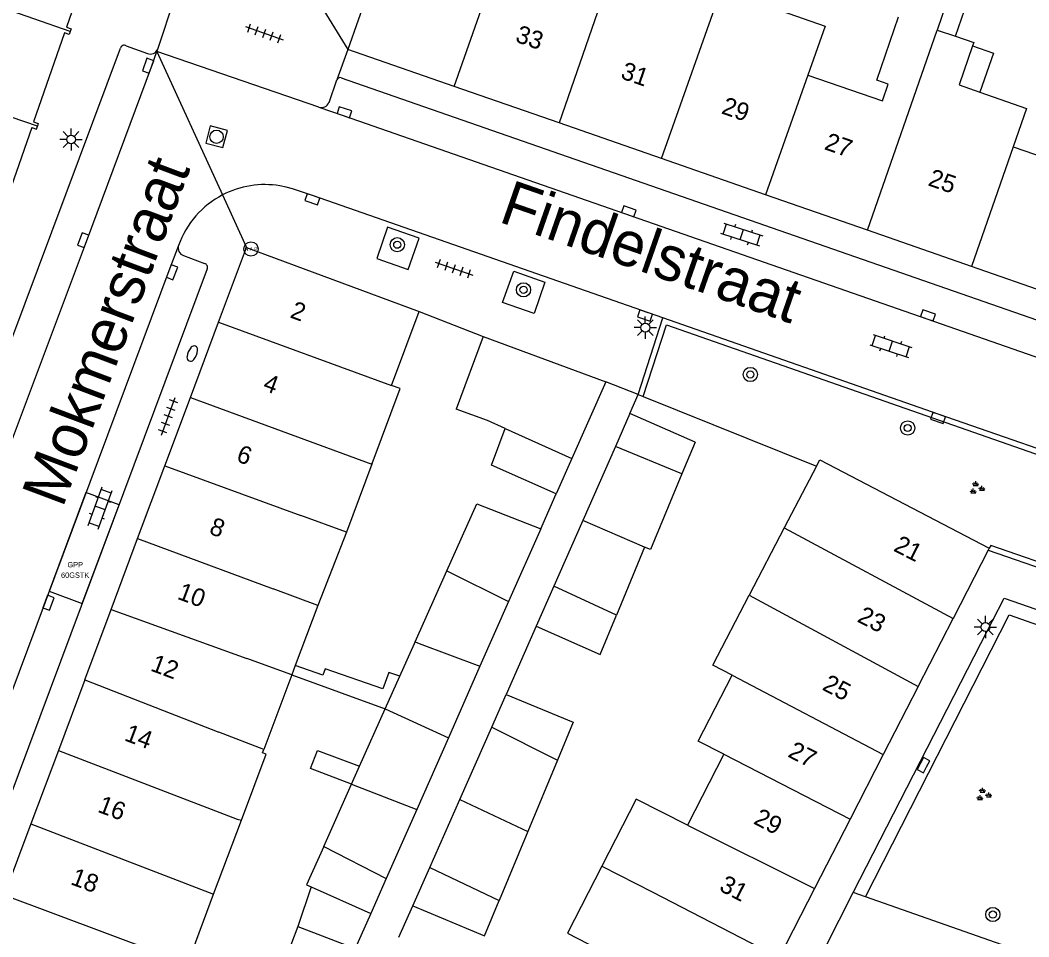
# Model space of a CAD drawing. Extents: x 131000 to 133014, y 396499 to 399001.
# Drawn here: x 131629.5 to 131686.2, y 397983.5 to 398035 of the extents above; entities that cross this region are included whole.
import ezdxf

# ---------------------------------------------------------------- set-up
doc = ezdxf.new("R2010")
doc.units = 0
for name, color, linetype in [('bp-anno-kenteken', 7, 'Continuous'), ('bp-grn-parkeervak', 7, 'Continuous'), ('gg-afsc-erfafscheiding', 7, 'Continuous'), ('gg-afsc-muur', 7, 'Continuous'), ('gg-anno-huisnummerreeks BGT', 7, 'Continuous'), ('gg-anno-openbare ruimte label', 7, 'Continuous'), ('gg-bbg-bijgebouw', 7, 'Continuous'), ('gg-bbg-gedigitaliseerde bebouwing', 7, 'Continuous'), ('gg-bbg-gedigitaliseerde bijgebouw', 7, 'Continuous'), ('gg-bbg-hoofdgebouw', 7, 'Continuous'), ('gg-bbg-luifel en loopbrug', 7, 'Continuous'), ('gg-bbg-tussenscheiding', 7, 'Continuous'), ('gg-knt-verharding', 7, 'Continuous'), ('gg-knt-verharding nz', 7, 'Continuous'), ('gt-grn-groengrens', 7, 'Continuous'), ('gt-grn-vlakafsluiter', 7, 'Continuous'), ('gt-grn-weggrens', 7, 'Continuous'), ('gt-symb-boom', 7, 'Continuous'), ('gt-symb-brandkraan', 7, 'Continuous'), ('gt-symb-groenvak', 7, 'Continuous'), ('gt-symb-hoogtemerk', 7, 'Continuous'), ('gt-symb-klinker verharding', 7, 'Continuous'), ('gt-symb-kolk', 7, 'Continuous'), ('gt-symb-lichtmast', 7, 'Continuous'), ('gt-symb-rioolschacht', 7, 'Continuous'), ('gt-symb-tegel verharding', 7, 'Continuous'), ('kenmerkpunt gehandicapten parkeerplaats', 7, 'Continuous')]:
    doc.layers.add(name, color=color, linetype=linetype)

# ---------------------------------------------------------------- blocks, each defined once
blk = doc.blocks.new('gt0-KOLK')
at = {"layer": 'gt-symb-kolk'}
blk.add_lwpolyline([(0, 0), (0.375, 0), (0.375, 0.4), (-0.375, 0.4), (-0.375, 0), (0, 0)], dxfattribs=at)
blk = doc.blocks.new('gt0-RS')
at = {"layer": 'gt-symb-rioolschacht'}
blk.add_lwpolyline([(-0.5, -0.5), (0.5, -0.5), (0.5, 0.5), (-0.5, 0.5)], close=True, dxfattribs=at)
blk.add_circle((0, 0), 0.375, dxfattribs=at)
blk = doc.blocks.new('gt0-TEG1')
at = {"layer": 'gt-symb-tegel verharding'}
for p, q in [((-1.125, 0), (1.125, 0)), ((-0.9, -0.25), (-0.9, 0.25)), ((-0.45, -0.25), (-0.45, 0.25)), ((0, -0.25), (0, 0.25)), ((0.45, -0.25), (0.45, 0.25)), ((0.9, -0.25), (0.9, 0.25))]:
    blk.add_line(p, q, dxfattribs=at)
blk = doc.blocks.new('gt0-BOOM')
at = {"layer": 'gt-symb-boom'}
for radius in [0.4, 0.2]:
    blk.add_circle((0, 0), radius, dxfattribs=at)
blk = doc.blocks.new('gt0-KL1')
at = {"layer": 'gt-symb-klinker verharding'}
for p, q in [((-1.15, 0.3), (1.15, 0.3)), ((-1, -0.3), (-1, 0.3)), ((-0.5, 0.3), (-0.5, 0.45)), ((0, -0.3), (0, 0.3)), ((0.5, 0.3), (0.5, 0.45)), ((1, -0.3), (1, 0.3)), ((-1.15, -0.3), (1.15, -0.3)), ((-0.5, -0.45), (-0.5, -0.3)), ((0.5, -0.45), (0.5, -0.3))]:
    blk.add_line(p, q, dxfattribs=at)
blk = doc.blocks.new('gt0-BR')
at = {"layer": 'gt-symb-brandkraan'}
for centre, radius, start, end in [((-0.244, 0), 0.206, 107.5669, 252.4331), ((0.599, -2.664), 3, 106.892, 107.5669), ((0, -0.691), 0.938, 73.108, 106.892), ((-0.599, -2.664), 3, 72.4331, 73.108), ((0.244, 0), 0.206, 287.567, 72.4331), ((0.599, 2.664), 3, 252.4331, 253.108), ((0, 0.691), 0.938, 253.108, 286.8921), ((-0.599, 2.664), 3, 286.8921, 287.567)]:
    blk.add_arc(centre, radius, start, end, dxfattribs=at)
blk = doc.blocks.new('gt0-HMERK')
at = {"layer": 'gt-symb-hoogtemerk'}
blk.add_circle((0, 0), 0.4, dxfattribs=at)
blk.add_text('N.A.P', height=0.2, dxfattribs=at).set_placement((-0.354, -0.1))
blk = doc.blocks.new('gt0-LMAST')
at = {"layer": 'gt-symb-lichtmast'}
for p, q in [((-0.005, 0.246), (-0.005, 0.621)), ((-0.182, 0.173), (-0.447, 0.438)), ((0.172, 0.173), (0.437, 0.438)), ((-0.255, -0.004), (-0.63, -0.004)), ((-0.182, -0.181), (-0.447, -0.446)), ((-0.005, -0.254), (-0.005, -0.629)), ((0.437, -0.446), (0.172, -0.181)), ((0.245, -0.004), (0.62, -0.004))]:
    blk.add_line(p, q, dxfattribs=at)
blk.add_circle((-0.005, -0.004), 0.25, dxfattribs=at)
blk = doc.blocks.new('gt0-GRVAK')
at = {"layer": 'gt-symb-groenvak'}
for p, q in [((-0.11, 0.189), (-0.228, 0.24)), ((-0.182, 0.153), (0.088, 0.153)), ((-0.091, 0.211), (-0.156, 0.322)), ((-0.047, 0.214), (-0.047, 0.393)), ((-0.004, 0.211), (0.061, 0.322)), ((0.015, 0.189), (0.133, 0.24)), ((0.262, -0.052), (0.197, 0.059)), ((0.305, -0.049), (0.305, 0.13)), ((0.349, -0.052), (0.414, 0.059)), ((-0.245, -0.228), (-0.363, -0.177)), ((-0.318, -0.264), (-0.047, -0.264)), ((-0.226, -0.206), (-0.291, -0.095)), ((-0.183, -0.203), (-0.183, -0.024)), ((-0.139, -0.206), (-0.074, -0.095)), ((-0.12, -0.228), (-0.002, -0.177)), ((0.243, -0.074), (0.125, -0.023)), ((0.17, -0.11), (0.441, -0.11)), ((0.368, -0.074), (0.486, -0.023))]:
    blk.add_line(p, q, dxfattribs=at)

msp = doc.modelspace()

# ---------------------------------------------------------------- linework, layer by layer
at = {"layer": 'bp-grn-parkeervak'}
msp.add_lwpolyline([(131635.059, 398007.795), (131633.199, 398008.491), (131631.126, 398002.948), (131632.986, 398002.252), (131635.059, 398007.795)], dxfattribs=at)
at = {"layer": 'gg-afsc-erfafscheiding'}
msp.add_line((131650.784, 397983.484), (131651.565, 397985.249), dxfattribs=at)
at = {"layer": 'gg-afsc-muur'}
for p, q in [((131651.92, 398018.65), (131655.515, 398017.244)), ((131663.777, 398012.918), (131664.241, 398014.001)), ((131664.241, 398014.001), (131664.52, 398013.889)), ((131664.52, 398013.889), (131674.268, 398009.96)), ((131658.757, 398006.45), (131659.627, 398008.411)), ((131658.5, 398000.967), (131656.825, 397997.132))]:
    msp.add_line(p, q, dxfattribs=at)
at = {"layer": 'gg-bbg-bijgebouw'}
for p, q in [((131655.515, 398017.244), (131662.419, 398014.695)), ((131662.419, 398014.695), (131660.512, 398010.404)), ((131663.777, 398012.918), (131662.963, 398011.076)), ((131667.445, 398011.318), (131663.777, 398012.918)), ((131662.963, 398011.076), (131661.126, 398006.914)), ((131660.512, 398010.404), (131659.627, 398008.411)), ((131661.126, 398006.914), (131659.495, 398003.22)), ((131659.495, 398003.22), (131658.5, 398000.967))]:
    msp.add_line(p, q, dxfattribs=at)
at = {"layer": 'gg-bbg-gedigitaliseerde bebouwing'}
for p, q in [((131681.552, 398035.942), (131681.042, 398034.478)), ((131681.042, 398034.478), (131682.072, 398034.124)), ((131650.373, 398014.504), (131651.92, 398018.65)), ((131649.269, 398010.074), (131647.839, 398006.264)), ((131649.285, 398010.118), (131649.269, 398010.074)), ((131674.268, 398009.96), (131672.445, 398006.491)), ((131647.839, 398006.264), (131646.226, 398002.126)), ((131672.445, 398006.491), (131670.475, 398002.708)), ((131646.226, 398002.126), (131644.966, 397998.768)), ((131644.966, 397998.768), (131644.769, 397998.243)), ((131644.769, 397998.243), (131643.188, 397994.031)), ((131641.933, 397990.074), (131643.323, 397993.783)), ((131669.054, 397993.777), (131667.005, 397989.793)), ((131640.374, 397985.915), (131641.933, 397990.074)), ((131638.942, 397982.094), (131640.374, 397985.915))]:
    msp.add_line(p, q, dxfattribs=at)
for points in [[(131671.037, 398035.983), (131674.747, 398034.691), (131673.772, 398031.945)], [(131673.772, 398031.945), (131677.973, 398030.499), (131678.293, 398031.428), (131677.643, 398031.652), (131678.873, 398035.224)], [(131682.072, 398034.124), (131683.094, 398033.772), (131683.031, 398033.59)], [(131683.031, 398033.59), (131682.28, 398031.405), (131683.449, 398030.99)], [(131683.449, 398030.99), (131686.068, 398030.061), (131685.305, 398027.912)], [(131685.305, 398027.912), (131689.511, 398026.465), (131689.863, 398027.487), (131689.237, 398027.702), (131690.444, 398031.21), (131692.586, 398030.473)], [(131649.285, 398010.118), (131650.854, 398014.328), (131650.373, 398014.504)], [(131669.519, 397998.221), (131668.43, 397998.78), (131670.475, 398002.708)], [(131669.054, 397993.777), (131667.617, 397994.515), (131669.519, 397998.221)], [(131643.323, 397993.783), (131643.124, 397993.858), (131643.188, 397994.031)], [(131667.005, 397989.793), (131664.125, 397991.241), (131662.198, 397987.487)], [(131662.198, 397987.487), (131660.259, 397983.71), (131663.123, 397982.241)]]:
    msp.add_lwpolyline(points, dxfattribs=at)
at = {"layer": 'gg-bbg-gedigitaliseerde bijgebouw'}
for p, q in [((131655.515, 398017.244), (131654.011, 398013.172)), ((131667.445, 398011.318), (131666.7, 398009.525)), ((131658.757, 398006.45), (131656.949, 398002.363)), ((131664.6, 398005.411), (131663.013, 398001.588)), ((131651.697, 398000.089), (131653.476, 398004.074)), ((131656.949, 398002.363), (131655.345, 397998.73)), ((131650.836, 397998.16), (131651.657, 398000)), ((131651.657, 398000), (131651.697, 398000.089)), ((131655.345, 397998.73), (131653.568, 397994.703)), ((131650.015, 397996.32), (131650.836, 397998.16)), ((131656.012, 397995.295), (131656.825, 397997.132)), ((131648.578, 397993.101), (131650.015, 397996.32)), ((131654.213, 397991.232), (131656.012, 397995.295)), ((131653.568, 397994.703), (131651.788, 397990.67)), ((131648.131, 397992.099), (131648.578, 397993.101)), ((131659.704, 397993.447), (131658.039, 397989.438)), ((131646.566, 397988.592), (131648.131, 397992.099)), ((131652.52, 397987.408), (131654.213, 397991.232)), ((131651.788, 397990.67), (131650.079, 397986.798)), ((131658.039, 397989.438), (131656.428, 397985.556)), ((131651.565, 397985.249), (131652.52, 397987.408)), ((131650.079, 397986.798), (131649.208, 397984.825)), ((131645.858, 397986.32), (131649.208, 397984.825)), ((131645.108, 397984.096), (131643.599, 397980.167)), ((131645.108, 397984.096), (131648.339, 397982.855))]:
    msp.add_line(p, q, dxfattribs=at)
for points in [[(131656.753, 398012.088), (131655.772, 398012.528), (131654.011, 398013.172)], [(131659.627, 398008.411), (131655.992, 398010.026), (131656.753, 398012.088)], [(131666.7, 398009.525), (131664.933, 398005.273), (131664.6, 398005.411)], [(131653.476, 398004.074), (131655.159, 398007.843), (131658.757, 398006.45)], [(131658.5, 398000.967), (131662.108, 397999.374), (131663.013, 398001.588)], [(131656.825, 397997.132), (131660.586, 397995.57), (131659.704, 397993.447)], [(131646.566, 397988.592), (131645.603, 397986.434), (131645.858, 397986.32)], [(131651.565, 397985.249), (131655.604, 397983.571), (131656.428, 397985.556)]]:
    msp.add_lwpolyline(points, dxfattribs=at)
at = {"layer": 'gg-bbg-hoofdgebouw'}
for p, q in [((131653.901, 398031.307), (131647.92, 398033.39)), ((131659.79, 398029.257), (131653.901, 398031.307)), ((131665.541, 398027.254), (131659.79, 398029.257)), ((131671.385, 398025.219), (131665.541, 398027.254)), ((131677.119, 398023.222), (131671.385, 398025.219)), ((131682.97, 398021.185), (131677.119, 398023.222)), ((131640.657, 398018.059), (131642.23, 398022.26)), ((131642.23, 398022.26), (131651.92, 398018.65)), ((131688.677, 398019.198), (131682.97, 398021.185)), ((131639.073, 398013.827), (131640.657, 398018.059)), ((131637.636, 398009.987), (131639.073, 398013.827)), ((131636.104, 398005.896), (131637.636, 398009.987)), ((131674.268, 398009.96), (131674.448, 398010.316)), ((131674.448, 398010.316), (131683.97, 398005.36)), ((131634.608, 398001.9), (131636.104, 398005.896)), ((131683.911, 398005.246), (131681.943, 398001.411)), ((131683.97, 398005.36), (131683.911, 398005.246)), ((131633.133, 397997.959), (131634.608, 398001.9)), ((131679.98, 397997.585), (131681.943, 398001.411)), ((131633.133, 397997.959), (131631.648, 397993.991)), ((131679.98, 397997.585), (131678.012, 397993.752)), ((131631.648, 397993.991), (131630.102, 397989.862)), ((131678.012, 397993.752), (131676.155, 397990.132)), ((131676.155, 397990.132), (131674.147, 397986.219)), ((131630.102, 397989.862), (131628.603, 397985.855)), ((131674.147, 397986.219), (131672.165, 397982.358))]:
    msp.add_line(p, q, dxfattribs=at)
for points in [[(131651.179, 398042.706), (131649.442, 398037.741), (131649.291, 398037.794), (131648.928, 398036.756), (131649.079, 398036.703), (131647.92, 398033.39)], [(131634.244, 398039.933), (131634.116, 398039.565), (131633.851, 398039.657), (131632.108, 398034.642), (131632.372, 398034.549), (131632.316, 398034.387)], [(131632.316, 398034.387), (131632.259, 398034.224), (131631.995, 398034.317), (131630.257, 398029.317), (131630.521, 398029.225), (131630.467, 398029.067)], [(131630.147, 398029.001), (131628.408, 398023.996), (131628.672, 398023.904)], [(131630.147, 398029.001), (131630.412, 398028.909), (131630.467, 398029.067)]]:
    msp.add_lwpolyline(points, dxfattribs=at)
at = {"layer": 'gg-bbg-luifel en loopbrug'}
for p, q in [((131644.769, 397998.243), (131650.015, 397996.32)), ((131645.858, 397986.32), (131645.108, 397984.096)), ((131649.208, 397984.825), (131648.339, 397982.855))]:
    msp.add_line(p, q, dxfattribs=at)
for points in [[(131682.072, 398034.124), (131682.58, 398035.584), (131681.552, 398035.942)], [(131683.031, 398033.59), (131684.211, 398033.179), (131683.449, 398030.99)], [(131650.836, 397998.16), (131650.215, 397998.376), (131649.89, 397997.443), (131646.641, 397998.575), (131646.52, 397998.227), (131644.966, 397998.768)], [(131648.131, 397992.099), (131645.827, 397992.964), (131646.212, 397993.989), (131648.578, 397993.101)]]:
    msp.add_lwpolyline(points, dxfattribs=at)
at = {"layer": 'gg-bbg-tussenscheiding'}
for p, q in [((131653.901, 398031.307), (131657.808, 398042.509)), ((131665.541, 398027.254), (131669.5, 398038.444)), ((131632.316, 398034.387), (131622.615, 398037.781)), ((131662.127, 398035.972), (131659.79, 398029.257)), ((131677.119, 398023.222), (131681.042, 398034.478)), ((131630.467, 398029.067), (131620.759, 398032.445)), ((131673.772, 398031.945), (131671.385, 398025.219)), ((131685.305, 398027.912), (131682.97, 398021.185)), ((131640.657, 398018.059), (131650.373, 398014.504)), ((131639.073, 398013.827), (131649.269, 398010.074)), ((131656.753, 398012.088), (131660.512, 398010.404)), ((131666.7, 398009.525), (131662.963, 398011.076)), ((131637.636, 398009.987), (131645.279, 398007.199)), ((131647.839, 398006.264), (131645.279, 398007.199)), ((131664.6, 398005.411), (131661.126, 398006.914)), ((131672.445, 398006.491), (131681.943, 398001.411)), ((131636.104, 398005.896), (131643.716, 398003.061)), ((131653.476, 398004.074), (131656.949, 398002.363)), ((131663.013, 398001.588), (131659.495, 398003.22)), ((131646.226, 398002.126), (131643.716, 398003.061)), ((131670.475, 398002.708), (131679.98, 397997.585)), ((131634.608, 398001.9), (131642.24, 397999.153)), ((131651.697, 398000.089), (131651.935, 398000)), ((131651.935, 398000), (131655.345, 397998.73)), ((131644.769, 397998.243), (131642.24, 397999.153)), ((131669.519, 397998.221), (131678.012, 397993.752)), ((131633.133, 397997.959), (131640.676, 397995.012)), ((131650.015, 397996.32), (131653.568, 397994.703)), ((131656.012, 397995.295), (131659.704, 397993.447)), ((131643.188, 397994.031), (131640.676, 397995.012)), ((131669.054, 397993.777), (131676.155, 397990.132)), ((131648.131, 397992.099), (131651.788, 397990.67)), ((131654.213, 397991.232), (131658.039, 397989.438)), ((131630.102, 397989.862), (131640.374, 397985.915)), ((131667.005, 397989.793), (131674.147, 397986.219)), ((131646.566, 397988.592), (131650.079, 397986.798)), ((131652.52, 397987.408), (131656.428, 397985.556)), ((131662.198, 397987.487), (131665.063, 397986.016)), ((131665.063, 397986.016), (131672.165, 397982.358))]:
    msp.add_line(p, q, dxfattribs=at)
for points in [[(131631.648, 397993.991), (131641.7, 397990.121), (131641.933, 397990.074)], [(131638.942, 397982.094), (131638.218, 397982.393), (131637.157, 397982.658), (131628.603, 397985.855)]]:
    msp.add_lwpolyline(points, dxfattribs=at)
at = {"layer": 'gg-knt-verharding'}
for p, q in [((131637.229, 398033.398), (131639.115, 398039.053)), ((131617.617, 397986.62), (131635.134, 398033.455)), ((131635.459, 398033.597), (131636.649, 398033.166)), ((131646.281, 398030.138), (131637.182, 398033.267)), ((131646.859, 398030.407), (131647.301, 398031.672)), ((131647.547, 398031.795), (131690.973, 398016.682)), ((131638.686, 398021.802), (131639.864, 398021.359)), ((131640.016, 398021.051), (131625.988, 397983.54)), ((131664.241, 398014.001), (131665.63, 398018.302)), ((131683.911, 398005.246), (131688.693, 398003.585)), ((131676.324, 397986.006), (131683.5, 398000)), ((131677.014, 397985.764), (131676.324, 397986.006)), ((131689.849, 397981.259), (131677.014, 397985.764))]:
    msp.add_line(p, q, dxfattribs=at)
for points in [[(131665.63, 398018.302), (131645.986, 398025.152), (131644.799, 398025.549), (131644.454, 398025.645), (131644.102, 398025.717)], [(131649.546, 398021.642), (131651.31, 398021.026), (131651.927, 398022.783), (131650.15, 398023.402), (131649.546, 398021.642)], [(131657.249, 398020.918), (131658.992, 398020.313), (131658.391, 398018.553), (131656.612, 398019.161), (131657.249, 398020.918)], [(131690.767, 398009.525), (131681.156, 398012.866), (131665.63, 398018.302)], [(131683.5, 398000), (131684.802, 398002.538), (131687.887, 398001.484)]]:
    msp.add_lwpolyline(points, dxfattribs=at)
for centre, radius, start, end in [((131635.357, 398033.389), 0.232, 63.8313, 163.372), ((131636.829, 398033.556), 0.43, 245.166, 338.4368), ((131647.497, 398031.587), 0.214, 76.5382, 156.5919), ((131646.42, 398030.594), 0.477, 253.0322, 336.8821), ((131643.249, 398020.639), 5.15, 80.4703, 117.433), ((131643.25, 398020.64), 5.148, 117.4455, 160.3316), ((131638.82, 398022.225), 0.443, 160.4625, 252.4266), ((131639.798, 398021.135), 0.234, 339.0015, 73.5318)]:
    msp.add_arc(centre, radius, start, end, dxfattribs=at)
at = {"layer": 'gg-knt-verharding nz'}
msp.add_line((131637.182, 398033.267), (131637.229, 398033.398), dxfattribs=at)
for points in [[(131619.235, 397985.266), (131619.777, 397986.764), (131633.22, 398022.596), (131636.873, 398032.403), (131637.182, 398033.267)], [(131646.281, 398030.138), (131647.664, 398029.67), (131680.464, 398018.248), (131690.934, 398014.588)], [(131638.402, 398022.373), (131637.851, 398020.935), (131624.452, 397985.096), (131623.872, 397983.596)]]:
    msp.add_lwpolyline(points, dxfattribs=at)
at = {"layer": 'gt-grn-groengrens'}
for points in [[(131664.52, 398013.889), (131665.821, 398017.917), (131690.377, 398009.32), (131688.508, 398003.967), (131684.05, 398005.515), (131683.97, 398005.36)], [(131677.014, 397985.764), (131685.082, 398001.601), (131693.711, 397998.576), (131689.849, 397981.259)]]:
    msp.add_lwpolyline(points, dxfattribs=at)
at = {"layer": 'gt-grn-vlakafsluiter'}
msp.add_line((131647.92, 398033.39), (131647.301, 398031.672), dxfattribs=at)
at = {"layer": 'gt-grn-weggrens'}
for p, q in [((131645.882, 398036.702), (131647.92, 398033.39)), ((131637.182, 398033.267), (131640.877, 398025.209)), ((131640.877, 398025.209), (131642.23, 398022.26)), ((131664.241, 398014.001), (131662.419, 398014.695)), ((131674.743, 397982.89), (131676.324, 397986.006))]:
    msp.add_line(p, q, dxfattribs=at)

# ---------------------------------------------------------------- block references
at = {"layer": 'gt-symb-boom'}
for p in [(131650.696, 398022.409), (131657.794, 398019.876), (131670.542, 398015.119), (131679.385, 398012.109), (131684.172, 397984.765)]:
    msp.add_blockref('gt0-BOOM', p, dxfattribs=at)
at = {"layer": 'gt-symb-brandkraan', "rotation": 67.53882429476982}
msp.add_blockref('gt0-BR', (131639.175, 398016.292), dxfattribs=at)
at = {"layer": 'gt-symb-groenvak'}
for p in [(131683.256, 398008.724), (131683.636, 397991.496)]:
    msp.add_blockref('gt0-GRVAK', p, dxfattribs=at)
at = {"layer": 'gt-symb-hoogtemerk'}
msp.add_blockref('gt0-HMERK', (131642.474, 398022.169), dxfattribs=at)
at = {"layer": 'gt-symb-klinker verharding'}
for p, rotation in [((131670.055, 398022.983), -18.126812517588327), ((131678.436, 398016.714), -18.12681252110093), ((131633.995, 398007.614), 69.75249849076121)]:
    msp.add_blockref('gt0-KL1', p, dxfattribs=dict(at, rotation=rotation))
at = {"layer": 'gt-symb-kolk'}
for p, rotation in [((131636.873, 398032.403), 69.57138285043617), ((131647.664, 398029.67), -18.67058340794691), ((131645.986, 398025.152), 160.73158503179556), ((131663.645, 398024.102), -19.21431186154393), ((131633.22, 398022.596), 69.44395478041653), ((131637.851, 398020.935), -110.97171056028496), ((131664.682, 398018.622), 161.32941659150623), ((131680.464, 398018.248), -19.21431186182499), ((131681.156, 398012.866), 160.85862620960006), ((131630.904, 398002.361), -110.48229688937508), ((131680.45, 397993.069), 62.87123394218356)]:
    msp.add_blockref('gt0-KOLK', p, dxfattribs=dict(at, rotation=rotation))
at = {"layer": 'gt-symb-lichtmast'}
for p in [(131632.369, 398028.327), (131664.641, 398017.756), (131683.761, 398000.929)]:
    msp.add_blockref('gt0-LMAST', p, dxfattribs=at)
at = {"layer": 'gt-symb-rioolschacht', "rotation": 75.57446821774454}
msp.add_blockref('gt0-RS', (131640.538, 398028.478), dxfattribs=at)
at = {"layer": 'gt-symb-tegel verharding'}
for p, rotation in [((131643.22, 398034.298), -19.50357322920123), ((131653.888, 398021.069), -18.851835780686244), ((131637.823, 398012.762), 70.11483488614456)]:
    msp.add_blockref('gt0-TEG1', p, dxfattribs=dict(at, rotation=rotation))

# ---------------------------------------------------------------- texts
at = {"layer": 'bp-anno-kenteken'}
msp.add_text('60GSTK', height=0.3, dxfattribs=at).set_placement((131631.797, 398003.688))
at = {"layer": 'gg-anno-huisnummerreeks BGT'}
for s, rotation, p in [('33', 340.8, (131657.279, 398033.837)), ('31', 340.8, (131663.2, 398031.776)), ('29', 340.8, (131668.863, 398029.804)), ('27', 340.8, (131674.648, 398027.789)), ('25', 340.8, (131680.478, 398025.759)), ('2', 339.5, (131644.618, 398018.339)), ('4', 339.5, (131643.091, 398014.26)), ('6', 339.5, (131641.594, 398010.258)), ('8', 339.4, (131640.068, 398006.186)), ('21', 332.8, (131678.536, 398005.233)), ('10', 339.5, (131638.282, 398002.521)), ('23', 332.9, (131676.491, 398001.25)), ('12', 339.5, (131636.773, 397998.488)), ('25', 332.8, (131674.527, 397997.422)), ('14', 339.5, (131635.304, 397994.565)), ('27', 332.9, (131672.595, 397993.658)), ('16', 339.5, (131633.801, 397990.549)), ('29', 332.8, (131670.665, 397989.896)), ('18', 339.5, (131632.279, 397986.483)), ('31', 332.8, (131668.735, 397986.136))]:
    msp.add_text(s, height=1, rotation=rotation, dxfattribs=at).set_placement(p)
at = {"layer": 'gg-anno-openbare ruimte label'}
for s, rotation, p in [('Mokmerstraat', 69.4, (131631.885, 398007.573)), ('Findelstraat', 340.8, (131656.332, 398023.718))]:
    msp.add_text(s, height=2.5, rotation=rotation, dxfattribs=at).set_placement(p)
at = {"layer": 'kenmerkpunt gehandicapten parkeerplaats'}
msp.add_text('GPP', height=0.3, dxfattribs=at).set_placement((131632.158, 398004.278))

doc.saveas('drawing.dxf')
